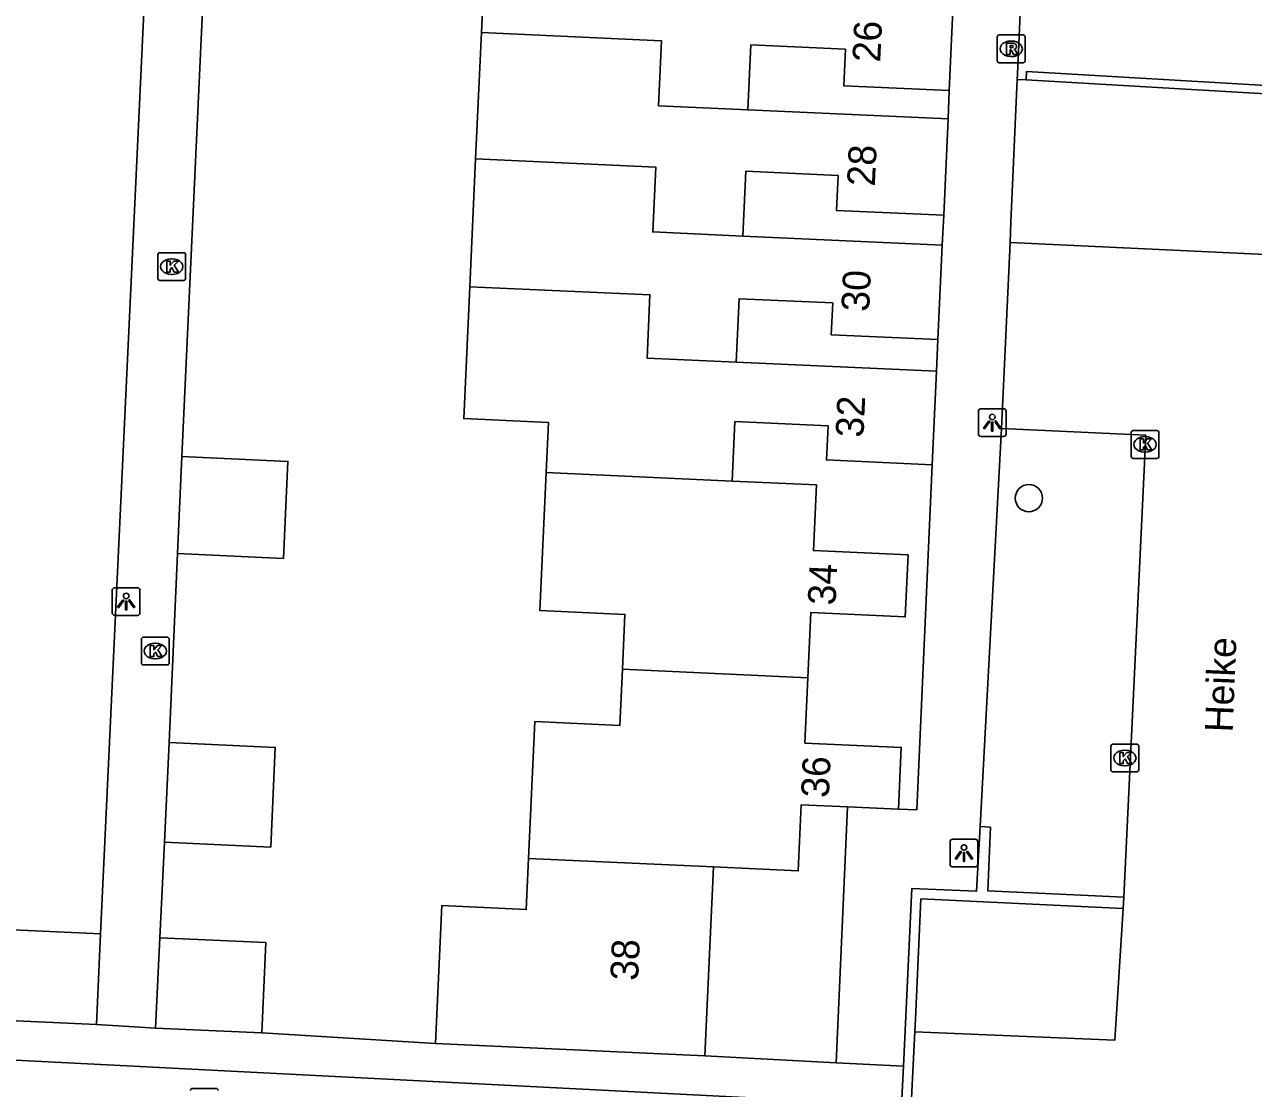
# Model space of a CAD drawing. Extents: x 162990 to 165007, y 383433 to 384336.
# Drawn here: x 164637.52 to 164681.69, y 383928.2 to 383966.44 of the extents above; entities that cross this region are included whole.
import ezdxf

# ---------------------------------------------------------------- set-up
doc = ezdxf.new("R2010")
doc.units = 0
for name, color, linetype in [('IMGEO_Boom', 7, 'Continuous'), ('IMGEO_Kolk', 7, 'Continuous'), ('IMGEO_Lichtpunt', 7, 'Continuous'), ('IMGEO_Muur', 7, 'Continuous'), ('IMGEO_Openbare_ruimte_label', 7, 'Continuous'), ('IMGEO_Pand', 7, 'Continuous'), ('IMGEO_Pand_nummerreeks', 7, 'Continuous'), ('IMGEO_Parkeervlak_open', 7, 'Continuous'), ('IMGEO_Rijbaan_lokaal_open', 7, 'Continuous'), ('IMGEO_Rioolput', 7, 'Continuous'), ('IMGEO_Voetpad_open', 7, 'Continuous')]:
    doc.layers.add(name, color=color, linetype=linetype)

msp = doc.modelspace()

# ---------------------------------------------------------------- linework, layer by layer
at = {"layer": 'IMGEO_Boom'}
msp.add_circle((164673.617, 383949.418), 0.489, dxfattribs=at)
at = {"layer": 'IMGEO_Kolk'}
for p, q in [((164642.307, 383957.316), (164642.307, 383958.168)), ((164642.382, 383958.242), (164643.234, 383958.242)), ((164643.308, 383958.168), (164643.308, 383957.316)), ((164642.795, 383958.022), (164642.82, 383958.022)), ((164642.818, 383957.462), (164642.793, 383957.462)), ((164643.234, 383957.242), (164642.382, 383957.242)), ((164677.292, 383950.922), (164677.292, 383951.774)), ((164677.367, 383951.848), (164678.219, 383951.848)), ((164677.78, 383951.628), (164677.805, 383951.628)), ((164678.293, 383951.774), (164678.293, 383950.922)), ((164678.219, 383950.848), (164677.367, 383950.848)), ((164677.803, 383951.068), (164677.778, 383951.068)), ((164641.717, 383943.494), (164641.717, 383944.346)), ((164641.792, 383944.42), (164642.644, 383944.42)), ((164642.205, 383944.2), (164642.23, 383944.2)), ((164642.718, 383944.346), (164642.718, 383943.494)), ((164642.228, 383943.64), (164642.203, 383943.64)), ((164642.644, 383943.42), (164641.792, 383943.42)), ((164676.566, 383939.649), (164676.566, 383940.501)), ((164676.641, 383940.575), (164677.493, 383940.575)), ((164677.567, 383940.501), (164677.567, 383939.649)), ((164677.054, 383940.355), (164677.079, 383940.355)), ((164677.077, 383939.795), (164677.052, 383939.795)), ((164677.493, 383939.575), (164676.641, 383939.575)), ((164643.551, 383928.195), (164644.403, 383928.195))]:
    msp.add_line(p, q, dxfattribs=at)
for points in [[(164642.307, 383957.316), (164642.307, 383958.168)], [(164642.382, 383958.242), (164643.234, 383958.242)], [(164643.308, 383958.168), (164643.308, 383957.316)], [(164642.628, 383957.942), (164642.751, 383957.942), (164642.751, 383957.791), (164642.881, 383957.942), (164643.045, 383957.942), (164642.899, 383957.791), (164643.052, 383957.542), (164642.9, 383957.542), (164642.815, 383957.706), (164642.751, 383957.639), (164642.751, 383957.542), (164642.628, 383957.542), (164642.628, 383957.942)], [(164643.234, 383957.242), (164642.382, 383957.242)], [(164677.292, 383950.922), (164677.292, 383951.774)], [(164677.367, 383951.848), (164678.219, 383951.848)], [(164677.613, 383951.548), (164677.736, 383951.548), (164677.736, 383951.397), (164677.866, 383951.548), (164678.03, 383951.548), (164677.884, 383951.397), (164678.037, 383951.148), (164677.885, 383951.148), (164677.8, 383951.312), (164677.736, 383951.245), (164677.736, 383951.148), (164677.613, 383951.148), (164677.613, 383951.548)], [(164678.293, 383951.774), (164678.293, 383950.922)], [(164678.219, 383950.848), (164677.367, 383950.848)], [(164641.717, 383943.494), (164641.717, 383944.346)], [(164641.792, 383944.42), (164642.644, 383944.42)], [(164642.038, 383944.12), (164642.161, 383944.12), (164642.161, 383943.969), (164642.291, 383944.12), (164642.455, 383944.12), (164642.309, 383943.969), (164642.462, 383943.72), (164642.31, 383943.72), (164642.225, 383943.884), (164642.161, 383943.817), (164642.161, 383943.72), (164642.038, 383943.72), (164642.038, 383944.12)], [(164642.718, 383944.346), (164642.718, 383943.494)], [(164642.644, 383943.42), (164641.792, 383943.42)], [(164676.566, 383939.649), (164676.566, 383940.501)], [(164676.641, 383940.575), (164677.493, 383940.575)], [(164677.567, 383940.501), (164677.567, 383939.649)], [(164676.887, 383940.275), (164677.01, 383940.275), (164677.01, 383940.124), (164677.14, 383940.275), (164677.304, 383940.275), (164677.158, 383940.124), (164677.311, 383939.875), (164677.159, 383939.875), (164677.074, 383940.039), (164677.01, 383939.972), (164677.01, 383939.875), (164676.887, 383939.875), (164676.887, 383940.275)], [(164677.493, 383939.575), (164676.641, 383939.575)], [(164643.551, 383928.195), (164644.403, 383928.195)]]:
    msp.add_lwpolyline(points, dxfattribs=at)
for centre, start, end in [((164642.384, 383958.166), 91.552, 178.448), ((164642.384, 383958.166), 91.552, 178.448), ((164643.232, 383958.166), 1.552, 88.448), ((164643.232, 383958.166), 1.552, 88.448), ((164642.384, 383957.318), 181.552, 268.448), ((164642.384, 383957.318), 181.552, 268.448), ((164643.232, 383957.318), 271.552, 358.448), ((164643.232, 383957.318), 271.552, 358.448), ((164677.369, 383951.772), 91.552, 178.448), ((164677.369, 383951.772), 91.552, 178.448), ((164678.217, 383951.772), 1.552, 88.448), ((164678.217, 383951.772), 1.552, 88.448), ((164677.369, 383950.924), 181.552, 268.448), ((164677.369, 383950.924), 181.552, 268.448), ((164678.217, 383950.924), 271.552, 358.448), ((164678.217, 383950.924), 271.552, 358.448), ((164641.794, 383944.344), 91.552, 178.448), ((164641.794, 383944.344), 91.552, 178.448), ((164642.642, 383944.344), 1.552, 88.448), ((164642.642, 383944.344), 1.552, 88.448), ((164641.794, 383943.496), 181.552, 268.448), ((164641.794, 383943.496), 181.552, 268.448), ((164642.642, 383943.496), 271.552, 358.448), ((164642.642, 383943.496), 271.552, 358.448), ((164676.643, 383940.499), 91.552, 178.448), ((164676.643, 383940.499), 91.552, 178.448), ((164677.491, 383940.499), 1.552, 88.448), ((164677.491, 383940.499), 1.552, 88.448), ((164676.643, 383939.651), 181.552, 268.448), ((164676.643, 383939.651), 181.552, 268.448), ((164677.491, 383939.651), 271.552, 358.448), ((164677.491, 383939.651), 271.552, 358.448), ((164643.553, 383928.119), 91.552, 178.448), ((164643.553, 383928.119), 91.552, 178.448), ((164644.401, 383928.119), 1.552, 88.448), ((164644.401, 383928.119), 1.552, 88.448)]:
    msp.add_arc(centre, 0.0765, start, end, dxfattribs=at)
for centre, major_axis, ratio, start_param, end_param in [((164642.794, 383957.742), (-0.387, 0.002), 0.722429, 4.712389, 7.853982), ((164642.819, 383957.742), (-0.39, 0.002), 0.717154, 1.570796, 4.712389), ((164677.779, 383951.348), (-0.387, 0.002), 0.722429, 4.712389, 7.853982), ((164677.804, 383951.348), (-0.39, 0.002), 0.717154, 1.570796, 4.712389), ((164642.204, 383943.92), (-0.387, 0.002), 0.722429, 4.712389, 7.853982), ((164642.229, 383943.92), (-0.39, 0.002), 0.717154, 1.570796, 4.712389), ((164677.053, 383940.075), (-0.387, 0.002), 0.722429, 4.712389, 7.853982), ((164677.078, 383940.075), (-0.39, 0.002), 0.717154, 1.570796, 4.712389)]:
    msp.add_ellipse(centre, major_axis=major_axis, ratio=ratio, start_param=start_param, end_param=end_param, dxfattribs=at)
at = {"layer": 'IMGEO_Lichtpunt'}
for p, q in [((164671.803, 383952.535), (164671.803, 383951.728)), ((164671.803, 383952.535), (164671.803, 383951.728)), ((164672.705, 383952.63), (164671.897, 383952.63)), ((164672.705, 383952.63), (164671.897, 383952.63)), ((164672.799, 383951.728), (164672.799, 383952.535)), ((164672.799, 383951.728), (164672.799, 383952.535)), ((164671.897, 383951.634), (164672.705, 383951.634)), ((164671.897, 383951.634), (164672.705, 383951.634)), ((164640.67, 383946.103), (164640.67, 383945.296)), ((164640.67, 383946.103), (164640.67, 383945.296)), ((164641.572, 383946.198), (164640.764, 383946.198)), ((164641.572, 383946.198), (164640.764, 383946.198)), ((164641.666, 383945.296), (164641.666, 383946.103)), ((164641.666, 383945.296), (164641.666, 383946.103)), ((164640.764, 383945.202), (164641.572, 383945.202)), ((164640.764, 383945.202), (164641.572, 383945.202)), ((164670.786, 383937.061), (164670.786, 383936.254)), ((164670.786, 383937.061), (164670.786, 383936.254)), ((164671.688, 383937.156), (164670.88, 383937.156)), ((164671.688, 383937.156), (164670.88, 383937.156)), ((164671.782, 383936.254), (164671.782, 383937.061)), ((164671.782, 383936.254), (164671.782, 383937.061)), ((164670.88, 383936.16), (164671.688, 383936.16)), ((164670.88, 383936.16), (164671.688, 383936.16))]:
    msp.add_line(p, q, dxfattribs=at)
for points in [[(164672.177, 383952.199), (164672.216, 383952.171), (164672.028, 383951.909), (164671.99, 383951.936), (164672.177, 383952.199)], [(164672.279, 383952.151), (164672.326, 383952.151), (164672.326, 383951.829), (164672.279, 383951.829), (164672.279, 383952.151)], [(164672.389, 383952.171), (164672.427, 383952.198), (164672.614, 383951.936), (164672.575, 383951.908), (164672.389, 383952.171)], [(164641.044, 383945.767), (164641.083, 383945.739), (164640.895, 383945.477), (164640.857, 383945.504), (164641.044, 383945.767)], [(164641.146, 383945.719), (164641.193, 383945.719), (164641.193, 383945.397), (164641.146, 383945.397), (164641.146, 383945.719)], [(164641.256, 383945.739), (164641.294, 383945.766), (164641.481, 383945.504), (164641.442, 383945.476), (164641.256, 383945.739)], [(164671.16, 383936.725), (164671.199, 383936.697), (164671.011, 383936.435), (164670.973, 383936.462), (164671.16, 383936.725)], [(164671.262, 383936.677), (164671.309, 383936.677), (164671.309, 383936.355), (164671.262, 383936.355), (164671.262, 383936.677)], [(164671.372, 383936.697), (164671.41, 383936.724), (164671.597, 383936.462), (164671.558, 383936.434), (164671.372, 383936.697)]]:
    msp.add_lwpolyline(points, dxfattribs=at)
for centre in [(164672.302, 383952.333), (164641.169, 383945.901), (164671.285, 383936.859)]:
    msp.add_circle(centre, 0.0994, dxfattribs=at)
for centre, start, end in [((164671.897, 383952.535), 90, 180), ((164671.897, 383952.535), 90, 180), ((164672.705, 383952.535), 0, 90), ((164672.705, 383952.535), 0, 90), ((164671.897, 383951.728), 180, 270), ((164671.897, 383951.728), 180, 270), ((164672.705, 383951.728), 270, 0), ((164672.705, 383951.728), 270, 360), ((164640.764, 383946.103), 90, 180), ((164640.764, 383946.103), 90, 180), ((164641.572, 383946.103), 0, 90), ((164641.572, 383946.103), 0, 90), ((164640.764, 383945.296), 180, 270), ((164640.764, 383945.296), 180, 270), ((164641.572, 383945.296), 270, 0), ((164641.572, 383945.296), 270, 360), ((164670.88, 383937.061), 90, 180), ((164670.88, 383937.061), 90, 180), ((164671.688, 383937.061), 0, 90), ((164671.688, 383937.061), 0, 90), ((164670.88, 383936.254), 180, 270), ((164670.88, 383936.254), 180, 270), ((164671.688, 383936.254), 270, 0), ((164671.688, 383936.254), 270, 360)]:
    msp.add_arc(centre, 0.0946, start, end, dxfattribs=at)
at = {"layer": 'IMGEO_Muur'}
for points in [[(164691.576, 383963.706), (164673.535, 383964.756), (164673.517, 383964.456)], [(164673.517, 383964.456), (164691.562, 383963.406)], [(164669.109, 383928.999), (164669.409, 383935.383), (164671.738, 383935.29), (164671.871, 383937.609)], [(164677.025, 383935.066), (164672.145, 383935.295), (164672.236, 383937.586), (164671.871, 383937.609)], [(164669.514, 383930.228), (164669.536, 383930.69), (164669.738, 383935.007), (164677.006, 383934.666)], [(164677.025, 383935.066), (164677.006, 383934.666)], [(164669.514, 383930.228), (164669.414, 383928.081), (164669.39, 383927.569), (164669.043, 383927.587)], [(164669.043, 383927.587), (164669.109, 383928.999)]]:
    msp.add_lwpolyline(points, dxfattribs=at)
at = {"layer": 'IMGEO_Pand'}
for points in [[(164654.143, 383970.621), (164653.939, 383966.152)], [(164670.906, 383967.493), (164670.75, 383964.07)], [(164653.939, 383966.152), (164653.732, 383961.61)], [(164663.519, 383963.379), (164660.307, 383963.527), (164660.413, 383965.857), (164653.939, 383966.152)], [(164663.519, 383963.379), (164663.626, 383965.712), (164667.023, 383965.557), (164666.963, 383964.242), (164670.75, 383964.07)], [(164670.713, 383963.051), (164663.519, 383963.379)], [(164670.713, 383963.051), (164670.555, 383959.589)], [(164653.732, 383961.61), (164653.522, 383957.016)], [(164663.337, 383958.84), (164660.1, 383958.987), (164660.206, 383961.317), (164653.732, 383961.61)], [(164663.337, 383958.84), (164663.443, 383961.171), (164666.76, 383961.019), (164666.703, 383959.764), (164670.555, 383959.589)], [(164670.505, 383958.513), (164663.337, 383958.84)], [(164670.505, 383958.513), (164670.35, 383955.119)], [(164653.522, 383957.016), (164653.306, 383952.276), (164656.345, 383952.137), (164656.263, 383950.339)], [(164653.522, 383957.016), (164659.997, 383956.728), (164659.894, 383954.452), (164663.096, 383954.305)], [(164663.096, 383954.305), (164663.2, 383956.586), (164666.565, 383956.433), (164666.513, 383955.294), (164670.35, 383955.119)], [(164670.299, 383953.977), (164663.096, 383954.305)], [(164670.299, 383953.977), (164670.146, 383950.616)], [(164662.952, 383950.03), (164663.05, 383952.171), (164666.398, 383952.018), (164666.342, 383950.79), (164670.146, 383950.616)], [(164643.173, 383950.913), (164643.014, 383947.426)], [(164643.014, 383947.426), (164646.824, 383947.252), (164646.983, 383950.74), (164643.173, 383950.913)], [(164656.263, 383950.339), (164656.037, 383945.378), (164659.095, 383945.239), (164659.005, 383943.263)], [(164662.952, 383950.03), (164656.263, 383950.339)], [(164665.672, 383942.958), (164665.779, 383945.305), (164669.172, 383945.15), (164669.273, 383947.374), (164665.873, 383947.529), (164665.981, 383949.892), (164662.952, 383950.03)], [(164659.005, 383943.263), (164658.913, 383941.243), (164655.856, 383941.383), (164655.631, 383936.459)], [(164659.005, 383943.263), (164665.672, 383942.958)], [(164668.93, 383938.233), (164669.031, 383940.453), (164665.565, 383940.611), (164665.672, 383942.958)], [(164642.71, 383940.632), (164642.547, 383937.049)], [(164642.547, 383937.049), (164646.368, 383936.875), (164646.531, 383940.458), (164642.71, 383940.632)], [(164662.277, 383936.157), (164665.329, 383936.017), (164665.437, 383938.392), (164667.097, 383938.316)], [(164668.93, 383938.233), (164667.097, 383938.316)], [(164655.631, 383936.459), (164655.548, 383934.628), (164652.51, 383934.767), (164652.284, 383929.81)], [(164662.277, 383936.157), (164655.631, 383936.459)], [(164661.967, 383929.368), (164662.277, 383936.157)], [(164640.249, 383933.756), (164636.579, 383933.923), (164636.43, 383930.66)], [(164640.1, 383930.493), (164640.249, 383933.756)], [(164642.376, 383933.614), (164642.228, 383930.362)], [(164646.045, 383930.189), (164646.193, 383933.44), (164642.376, 383933.614)], [(164640.1, 383930.493), (164636.43, 383930.66)], [(164646.045, 383930.189), (164642.228, 383930.362)], [(164661.967, 383929.368), (164652.284, 383929.81)]]:
    msp.add_lwpolyline(points, dxfattribs=at)
at = {"layer": 'IMGEO_Parkeervlak_open'}
msp.add_lwpolyline([(164673.197, 383964.469), (164673.517, 383964.456)], dxfattribs=at)
at = {"layer": 'IMGEO_Rijbaan_lokaal_open'}
for points in [[(164672.94, 383958.605), (164672.629, 383951.924)], [(164691.3, 383957.746), (164672.94, 383958.605)], [(164672.629, 383951.924), (164677.821, 383951.681), (164677.025, 383935.066)], [(164677.006, 383934.666), (164676.711, 383929.936), (164669.514, 383930.228)], [(164669.043, 383927.587), (164669.041, 383927.587), (164641.19, 383929.008), (164614.054, 383930.38), (164611.881, 383886.647), (164615.768, 383886.479)]]:
    msp.add_lwpolyline(points, dxfattribs=at)
at = {"layer": 'IMGEO_Rioolput'}
for p, q in [((164672.48, 383965.145), (164672.48, 383965.997)), ((164672.555, 383966.071), (164673.407, 383966.071)), ((164672.968, 383965.851), (164672.993, 383965.851)), ((164673.481, 383965.997), (164673.481, 383965.145)), ((164672.991, 383965.291), (164672.966, 383965.291)), ((164673.407, 383965.071), (164672.555, 383965.071))]:
    msp.add_line(p, q, dxfattribs=at)
for points in [[(164672.48, 383965.145), (164672.48, 383965.997)], [(164672.555, 383966.071), (164673.407, 383966.071)], [(164673.069, 383965.769), (164672.817, 383965.771), (164672.817, 383965.371)], [(164672.995, 383965.69), (164672.941, 383965.69), (164672.941, 383965.609)], [(164673.481, 383965.997), (164673.481, 383965.145)], [(164672.817, 383965.371), (164672.941, 383965.371), (164672.941, 383965.533), (164672.952, 383965.533)], [(164672.941, 383965.609), (164672.993, 383965.609)], [(164672.999, 383965.504), (164673.07, 383965.371), (164673.21, 383965.371), (164673.145, 383965.497)], [(164673.407, 383965.071), (164672.555, 383965.071)]]:
    msp.add_lwpolyline(points, dxfattribs=at)
for centre, radius, start, end in [((164672.557, 383965.995), 0.0765, 91.552, 178.448), ((164672.557, 383965.995), 0.0765, 91.552, 178.448), ((164673.001, 383965.594), 0.0964, 77.0061, 93.1865), ((164673.015, 383965.651), 0.0378, 276.6634, 79.6772), ((164673.068, 383965.659), 0.109, 350.3612, 89.416), ((164673.405, 383965.995), 0.0765, 1.552, 88.448), ((164673.405, 383965.995), 0.0765, 1.552, 88.448), ((164672.951, 383965.48), 0.0533, 26.0293, 88.6989), ((164672.977, 383965.798), 0.19, 274.7715, 282.9687), ((164673.066, 383965.659), 0.112, 277.5842, 350.9817), ((164673.05, 383965.444), 0.108, 29.5134, 73.7905), ((164672.557, 383965.147), 0.0765, 181.552, 268.448), ((164672.557, 383965.147), 0.0765, 181.552, 268.448), ((164673.405, 383965.147), 0.0765, 271.552, 358.448), ((164673.405, 383965.147), 0.0765, 271.552, 358.448)]:
    msp.add_arc(centre, radius, start, end, dxfattribs=at)
for centre, major_axis, ratio, start_param, end_param in [((164672.967, 383965.571), (-0.387, 0.002), 0.722429, 4.712389, 7.853982), ((164672.992, 383965.571), (-0.39, 0.002), 0.717154, 1.570796, 4.712389)]:
    msp.add_ellipse(centre, major_axis=major_axis, ratio=ratio, start_param=start_param, end_param=end_param, dxfattribs=at)
at = {"layer": 'IMGEO_Voetpad_open'}
for points in [[(164642.432, 383980.39), (164641.897, 383968.951), (164640.249, 383933.756)], [(164643.173, 383950.913), (164644.1, 383971.097)], [(164673.335, 383967.698), (164673.24, 383965.446), (164673.206, 383964.671), (164673.197, 383964.469)], [(164673.197, 383964.469), (164672.974, 383959.339), (164672.94, 383958.605)], [(164670.75, 383964.07), (164670.713, 383963.051)], [(164670.555, 383959.589), (164670.505, 383958.513)], [(164670.35, 383955.119), (164670.299, 383953.977)], [(164671.871, 383937.609), (164672.629, 383951.924)], [(164670.146, 383950.616), (164669.587, 383938.208), (164668.93, 383938.233)], [(164642.71, 383940.632), (164643.014, 383947.426)], [(164667.097, 383938.316), (164666.685, 383929.118)], [(164642.376, 383933.614), (164642.547, 383937.049)], [(164642.228, 383930.362), (164640.1, 383930.493)], [(164652.284, 383929.81), (164646.045, 383930.189)], [(164666.685, 383929.118), (164661.967, 383929.368)], [(164666.685, 383929.118), (164669.109, 383928.999)]]:
    msp.add_lwpolyline(points, dxfattribs=at)

# ---------------------------------------------------------------- texts
at = {"layer": 'IMGEO_Openbare_ruimte_label'}
msp.add_text('Heike', height=1, rotation=87.6498, dxfattribs=at).set_placement((164680.941, 383940.985))
at = {"layer": 'IMGEO_Pand_nummerreeks'}
for s, rotation, p in [('26', 87.3906, (164668.273, 383965.071)), ('28', 87.3869, (164668.079, 383960.612)), ('30', 87.3852, (164667.873, 383956.108)), ('32', 87.3936, (164667.668, 383951.582)), ('34', 87.3998, (164666.667, 383945.551)), ('36', 87.3951, (164666.425, 383938.632)), ('38', 87.3856, (164659.567, 383932.054))]:
    msp.add_text(s, height=1, rotation=rotation, dxfattribs=at).set_placement(p)

doc.saveas('drawing.dxf')
